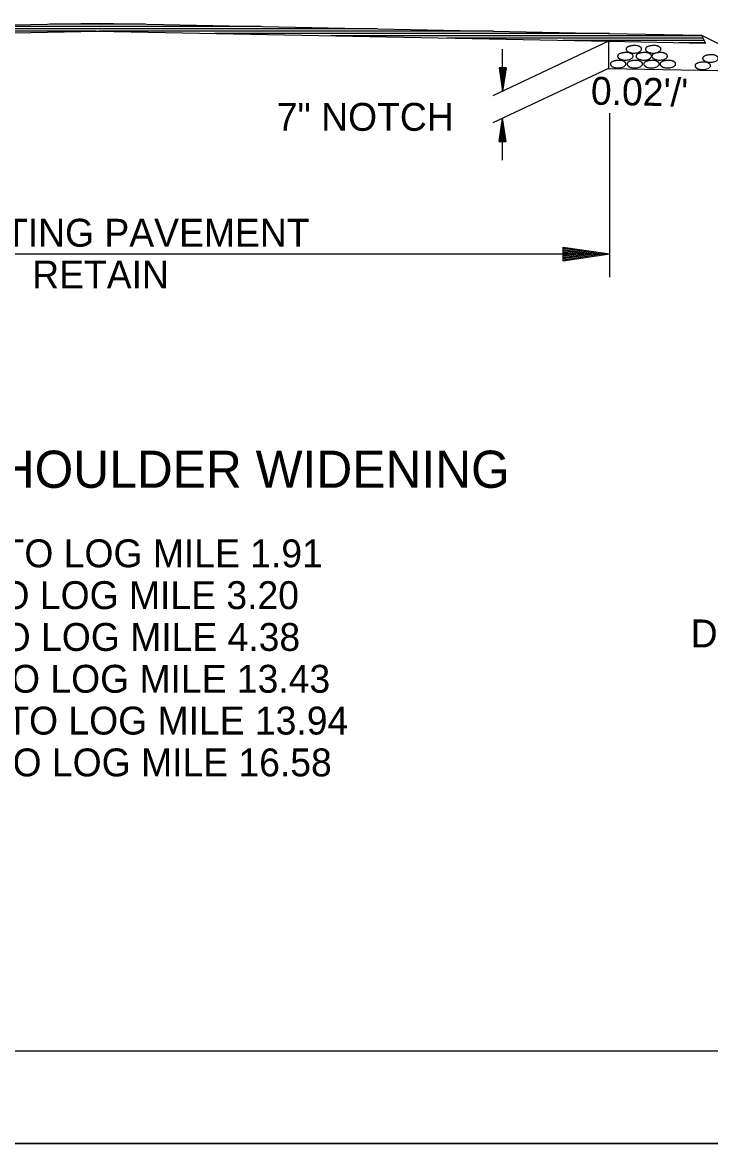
# Model space of a CAD drawing. Extents: x 2263886 to 2266026, y -3122850 to -3121850.
# Drawn here: x 2265231.1 to 2265245.9, y -3122443.82 to -3122419.69 of the extents above; entities that cross this region are included whole.
import ezdxf

# ---------------------------------------------------------------- set-up
doc = ezdxf.new("R2010")
doc.units = 0
for name, color, linetype in [('_CIVIL_CONSTRUCTION', 7, 'Continuous'), ('R_Border Notes', 7, 'Continuous'), ('R_Border Prem', 7, 'Continuous'), ('R_Draft', 7, 'Continuous')]:
    doc.layers.add(name, color=color, linetype=linetype)

msp = doc.modelspace()

# ---------------------------------------------------------------- linework, layer by layer
at = {"layer": '_CIVIL_CONSTRUCTION'}
msp.add_line((2265192.355, -3122443.817), (2265359.022, -3122443.817), dxfattribs=at)
for points in [[(2265192.352, -3122337.151), (2265359.022, -3122337.151), (2265359.022, -3122443.82), (2265192.352, -3122443.82)], [(2265315.516, -3122339.098), (2265315.516, -3122344.038), (2265333.382, -3122344.038), (2265333.382, -3122345.498), (2265344.981, -3122345.498), (2265344.981, -3122357.664), (2265356.646, -3122357.664), (2265356.646, -3122441.828), (2265198.556, -3122441.828), (2265198.556, -3122339.098)]]:
    msp.add_lwpolyline(points, close=True, dxfattribs=at)
at = {"layer": 'R_Border Notes'}
for p, q in [((2265221.714, -3122419.926), (2265232.712, -3122419.706)), ((2265233.733, -3122419.726), (2265231.69, -3122419.726)), ((2265232.712, -3122419.706), (2265243.709, -3122419.926)), ((2265221.717, -3122420.096), (2265232.715, -3122419.876)), ((2265232.692, -3122419.876), (2265224.192, -3122419.876)), ((2265238.732, -3122419.826), (2265226.691, -3122419.826)), ((2265236.232, -3122419.776), (2265229.191, -3122419.776)), ((2265232.708, -3122419.876), (2265243.706, -3122420.096)), ((2265241.231, -3122419.876), (2265232.738, -3122419.876)), ((2265243.731, -3122419.926), (2265235.236, -3122419.926)), ((2265243.709, -3122419.926), (2265245.709, -3122419.966)), ((2265245.709, -3122419.966), (2265245.795, -3122420.137)), ((2265245.709, -3122419.966), (2265254.552, -3122424.387)), ((2265245.714, -3122419.976), (2265237.734, -3122419.976)), ((2265245.739, -3122420.026), (2265240.232, -3122420.026)), ((2265245.764, -3122420.076), (2265242.73, -3122420.076)), ((2265243.706, -3122420.096), (2265245.795, -3122420.137)), ((2265243.706, -3122420.096), (2265243.706, -3122420.679)), ((2265245.789, -3122420.126), (2265245.229, -3122420.126)), ((2265243.706, -3122420.679), (2265247.279, -3122420.75))]:
    msp.add_line(p, q, dxfattribs=at)
at = {"layer": 'R_Border Prem'}
for p, q in [((2265243.706, -3122420.096), (2265241.218, -3122421.268)), ((2265241.431, -3122421.167), (2265241.431, -3122420.267)), ((2265243.706, -3122420.679), (2265241.218, -3122421.851)), ((2265241.356, -3122420.667), (2265241.431, -3122421.167)), ((2265241.506, -3122420.667), (2265241.356, -3122420.667)), ((2265241.369, -3122420.667), (2265241.431, -3122421.084)), ((2265241.381, -3122420.667), (2265241.431, -3122420.998)), ((2265241.394, -3122420.667), (2265241.431, -3122420.915)), ((2265241.407, -3122420.667), (2265241.431, -3122420.83)), ((2265241.419, -3122420.667), (2265241.431, -3122420.746)), ((2265241.506, -3122420.667), (2265241.431, -3122421.167)), ((2265241.455, -3122420.667), (2265241.431, -3122420.83)), ((2265241.481, -3122420.667), (2265241.431, -3122420.998)), ((2265241.494, -3122420.667), (2265241.431, -3122421.084)), ((2265241.468, -3122420.667), (2265241.431, -3122420.915)), ((2265241.443, -3122420.667), (2265241.431, -3122420.746)), ((2265243.734, -3122425.173), (2265243.734, -3122421.644)), ((2265241.356, -3122422.251), (2265241.431, -3122421.751)), ((2265241.369, -3122422.251), (2265241.431, -3122421.834)), ((2265241.506, -3122422.251), (2265241.431, -3122421.751)), ((2265241.431, -3122422.651), (2265241.431, -3122421.751)), ((2265241.494, -3122422.251), (2265241.431, -3122421.834)), ((2265241.381, -3122422.251), (2265241.431, -3122421.92)), ((2265241.394, -3122422.251), (2265241.431, -3122422.003)), ((2265241.407, -3122422.251), (2265241.431, -3122422.088)), ((2265241.481, -3122422.251), (2265241.431, -3122421.92)), ((2265241.468, -3122422.251), (2265241.431, -3122422.003)), ((2265241.456, -3122422.251), (2265241.431, -3122422.088)), ((2265241.356, -3122422.251), (2265241.506, -3122422.251)), ((2265241.419, -3122422.251), (2265241.431, -3122422.172)), ((2265241.443, -3122422.251), (2265241.431, -3122422.172)), ((2265242.734, -3122424.523), (2265243.734, -3122424.673)), ((2265242.734, -3122424.823), (2265242.734, -3122424.523)), ((2265242.734, -3122424.548), (2265243.567, -3122424.673)), ((2265221.734, -3122424.673), (2265243.734, -3122424.673)), ((2265242.734, -3122424.574), (2265243.395, -3122424.673)), ((2265242.734, -3122424.599), (2265243.228, -3122424.673)), ((2265242.734, -3122424.624), (2265243.059, -3122424.673)), ((2265242.734, -3122424.65), (2265242.892, -3122424.673)), ((2265242.734, -3122424.823), (2265243.734, -3122424.673)), ((2265242.734, -3122424.722), (2265243.059, -3122424.673)), ((2265242.734, -3122424.773), (2265243.395, -3122424.673)), ((2265242.734, -3122424.798), (2265243.567, -3122424.673)), ((2265242.734, -3122424.748), (2265243.228, -3122424.673)), ((2265242.734, -3122424.697), (2265242.892, -3122424.673))]:
    msp.add_line(p, q, dxfattribs=at)
for points in [[(2265244.099, -3122420.235), (2265244.092, -3122420.246), (2265244.089, -3122420.256), (2265244.086, -3122420.269), (2265244.088, -3122420.277), (2265244.094, -3122420.29), (2265244.102, -3122420.3), (2265244.116, -3122420.311), (2265244.125, -3122420.319), (2265244.133, -3122420.322), (2265244.15, -3122420.331), (2265244.18, -3122420.34), (2265244.225, -3122420.348), (2265244.271, -3122420.348), (2265244.32, -3122420.341), (2265244.369, -3122420.325), (2265244.397, -3122420.306), (2265244.415, -3122420.286), (2265244.419, -3122420.269), (2265244.419, -3122420.254), (2265244.414, -3122420.238), (2265244.408, -3122420.23), (2265244.399, -3122420.222), (2265244.387, -3122420.215), (2265244.373, -3122420.206), (2265244.362, -3122420.202), (2265244.34, -3122420.194), (2265244.309, -3122420.189), (2265244.266, -3122420.187), (2265244.235, -3122420.189), (2265244.203, -3122420.192), (2265244.186, -3122420.196), (2265244.163, -3122420.201), (2265244.137, -3122420.21), (2265244.122, -3122420.218), (2265244.104, -3122420.231), (2265244.096, -3122420.238)], [(2265244.514, -3122420.235), (2265244.507, -3122420.246), (2265244.504, -3122420.256), (2265244.501, -3122420.269), (2265244.503, -3122420.277), (2265244.509, -3122420.29), (2265244.517, -3122420.3), (2265244.531, -3122420.311), (2265244.54, -3122420.319), (2265244.548, -3122420.322), (2265244.565, -3122420.331), (2265244.595, -3122420.34), (2265244.64, -3122420.348), (2265244.686, -3122420.348), (2265244.735, -3122420.341), (2265244.784, -3122420.325), (2265244.812, -3122420.306), (2265244.83, -3122420.286), (2265244.834, -3122420.269), (2265244.834, -3122420.254), (2265244.829, -3122420.238), (2265244.823, -3122420.23), (2265244.814, -3122420.222), (2265244.802, -3122420.215), (2265244.788, -3122420.206), (2265244.777, -3122420.202), (2265244.755, -3122420.194), (2265244.724, -3122420.189), (2265244.681, -3122420.187), (2265244.65, -3122420.189), (2265244.618, -3122420.192), (2265244.601, -3122420.196), (2265244.578, -3122420.201), (2265244.552, -3122420.21), (2265244.537, -3122420.218), (2265244.519, -3122420.231), (2265244.511, -3122420.238)], [(2265243.917, -3122420.386), (2265243.91, -3122420.397), (2265243.907, -3122420.407), (2265243.904, -3122420.42), (2265243.906, -3122420.428), (2265243.912, -3122420.441), (2265243.92, -3122420.451), (2265243.934, -3122420.462), (2265243.943, -3122420.47), (2265243.951, -3122420.473), (2265243.968, -3122420.482), (2265243.998, -3122420.491), (2265244.043, -3122420.499), (2265244.089, -3122420.499), (2265244.138, -3122420.492), (2265244.187, -3122420.476), (2265244.215, -3122420.457), (2265244.233, -3122420.437), (2265244.237, -3122420.42), (2265244.237, -3122420.405), (2265244.232, -3122420.389), (2265244.226, -3122420.381), (2265244.217, -3122420.373), (2265244.205, -3122420.366), (2265244.191, -3122420.357), (2265244.18, -3122420.353), (2265244.158, -3122420.345), (2265244.127, -3122420.34), (2265244.084, -3122420.338), (2265244.053, -3122420.34), (2265244.021, -3122420.343), (2265244.004, -3122420.347), (2265243.981, -3122420.352), (2265243.955, -3122420.361), (2265243.94, -3122420.369), (2265243.922, -3122420.382), (2265243.914, -3122420.389)], [(2265244.313, -3122420.386), (2265244.306, -3122420.397), (2265244.303, -3122420.407), (2265244.3, -3122420.42), (2265244.302, -3122420.428), (2265244.308, -3122420.441), (2265244.316, -3122420.451), (2265244.33, -3122420.462), (2265244.339, -3122420.47), (2265244.347, -3122420.473), (2265244.364, -3122420.482), (2265244.394, -3122420.491), (2265244.439, -3122420.499), (2265244.485, -3122420.499), (2265244.534, -3122420.492), (2265244.583, -3122420.476), (2265244.611, -3122420.457), (2265244.629, -3122420.437), (2265244.633, -3122420.42), (2265244.633, -3122420.405), (2265244.628, -3122420.389), (2265244.622, -3122420.381), (2265244.613, -3122420.373), (2265244.601, -3122420.366), (2265244.587, -3122420.357), (2265244.576, -3122420.353), (2265244.554, -3122420.345), (2265244.523, -3122420.34), (2265244.48, -3122420.338), (2265244.449, -3122420.34), (2265244.417, -3122420.343), (2265244.4, -3122420.347), (2265244.377, -3122420.352), (2265244.351, -3122420.361), (2265244.336, -3122420.369), (2265244.318, -3122420.382), (2265244.31, -3122420.389)], [(2265244.655, -3122420.386), (2265244.648, -3122420.397), (2265244.645, -3122420.407), (2265244.642, -3122420.42), (2265244.644, -3122420.428), (2265244.65, -3122420.441), (2265244.658, -3122420.451), (2265244.672, -3122420.462), (2265244.681, -3122420.47), (2265244.689, -3122420.473), (2265244.706, -3122420.482), (2265244.736, -3122420.491), (2265244.781, -3122420.499), (2265244.827, -3122420.499), (2265244.876, -3122420.492), (2265244.925, -3122420.476), (2265244.953, -3122420.457), (2265244.971, -3122420.437), (2265244.975, -3122420.42), (2265244.975, -3122420.405), (2265244.97, -3122420.389), (2265244.964, -3122420.381), (2265244.955, -3122420.373), (2265244.943, -3122420.366), (2265244.929, -3122420.357), (2265244.918, -3122420.353), (2265244.896, -3122420.345), (2265244.865, -3122420.34), (2265244.822, -3122420.338), (2265244.791, -3122420.34), (2265244.759, -3122420.343), (2265244.742, -3122420.347), (2265244.719, -3122420.352), (2265244.693, -3122420.361), (2265244.678, -3122420.369), (2265244.66, -3122420.382), (2265244.652, -3122420.389)], [(2265245.747, -3122420.434), (2265245.74, -3122420.445), (2265245.737, -3122420.455), (2265245.734, -3122420.468), (2265245.736, -3122420.476), (2265245.742, -3122420.489), (2265245.75, -3122420.499), (2265245.764, -3122420.51), (2265245.773, -3122420.518), (2265245.781, -3122420.521), (2265245.798, -3122420.53), (2265245.828, -3122420.539), (2265245.873, -3122420.547), (2265245.919, -3122420.547), (2265245.968, -3122420.54), (2265246.017, -3122420.524), (2265246.045, -3122420.505), (2265246.063, -3122420.485), (2265246.067, -3122420.468), (2265246.067, -3122420.453), (2265246.062, -3122420.437), (2265246.056, -3122420.429), (2265246.047, -3122420.421), (2265246.035, -3122420.414), (2265246.021, -3122420.405), (2265246.01, -3122420.401), (2265245.988, -3122420.393), (2265245.957, -3122420.388), (2265245.914, -3122420.386), (2265245.883, -3122420.388), (2265245.851, -3122420.391), (2265245.834, -3122420.395), (2265245.811, -3122420.4), (2265245.785, -3122420.409), (2265245.77, -3122420.417), (2265245.752, -3122420.43), (2265245.744, -3122420.437)], [(2265243.762, -3122420.555), (2265243.755, -3122420.566), (2265243.752, -3122420.576), (2265243.749, -3122420.589), (2265243.751, -3122420.597), (2265243.757, -3122420.61), (2265243.765, -3122420.62), (2265243.779, -3122420.631), (2265243.788, -3122420.639), (2265243.796, -3122420.642), (2265243.813, -3122420.651), (2265243.843, -3122420.66), (2265243.888, -3122420.668), (2265243.934, -3122420.668), (2265243.983, -3122420.661), (2265244.032, -3122420.645), (2265244.06, -3122420.626), (2265244.078, -3122420.606), (2265244.082, -3122420.589), (2265244.082, -3122420.574), (2265244.077, -3122420.558), (2265244.071, -3122420.55), (2265244.062, -3122420.542), (2265244.05, -3122420.535), (2265244.036, -3122420.526), (2265244.025, -3122420.522), (2265244.003, -3122420.514), (2265243.972, -3122420.509), (2265243.929, -3122420.507), (2265243.898, -3122420.509), (2265243.866, -3122420.512), (2265243.849, -3122420.516), (2265243.826, -3122420.521), (2265243.8, -3122420.53), (2265243.785, -3122420.538), (2265243.767, -3122420.551), (2265243.759, -3122420.558)], [(2265244.12, -3122420.555), (2265244.113, -3122420.566), (2265244.11, -3122420.576), (2265244.107, -3122420.589), (2265244.109, -3122420.597), (2265244.115, -3122420.61), (2265244.123, -3122420.62), (2265244.137, -3122420.631), (2265244.146, -3122420.639), (2265244.154, -3122420.642), (2265244.171, -3122420.651), (2265244.201, -3122420.66), (2265244.246, -3122420.668), (2265244.292, -3122420.668), (2265244.341, -3122420.661), (2265244.39, -3122420.645), (2265244.418, -3122420.626), (2265244.436, -3122420.606), (2265244.44, -3122420.589), (2265244.44, -3122420.574), (2265244.435, -3122420.558), (2265244.429, -3122420.55), (2265244.42, -3122420.542), (2265244.408, -3122420.535), (2265244.394, -3122420.526), (2265244.383, -3122420.522), (2265244.361, -3122420.514), (2265244.33, -3122420.509), (2265244.287, -3122420.507), (2265244.256, -3122420.509), (2265244.224, -3122420.512), (2265244.207, -3122420.516), (2265244.184, -3122420.521), (2265244.158, -3122420.53), (2265244.143, -3122420.538), (2265244.125, -3122420.551), (2265244.117, -3122420.558)], [(2265244.478, -3122420.555), (2265244.471, -3122420.566), (2265244.468, -3122420.576), (2265244.465, -3122420.589), (2265244.467, -3122420.597), (2265244.473, -3122420.61), (2265244.481, -3122420.62), (2265244.495, -3122420.631), (2265244.504, -3122420.639), (2265244.512, -3122420.642), (2265244.529, -3122420.651), (2265244.559, -3122420.66), (2265244.604, -3122420.668), (2265244.65, -3122420.668), (2265244.699, -3122420.661), (2265244.748, -3122420.645), (2265244.776, -3122420.626), (2265244.794, -3122420.606), (2265244.798, -3122420.589), (2265244.798, -3122420.574), (2265244.793, -3122420.558), (2265244.787, -3122420.55), (2265244.778, -3122420.542), (2265244.766, -3122420.535), (2265244.752, -3122420.526), (2265244.741, -3122420.522), (2265244.719, -3122420.514), (2265244.688, -3122420.509), (2265244.645, -3122420.507), (2265244.614, -3122420.509), (2265244.582, -3122420.512), (2265244.565, -3122420.516), (2265244.542, -3122420.521), (2265244.516, -3122420.53), (2265244.501, -3122420.538), (2265244.483, -3122420.551), (2265244.475, -3122420.558)], [(2265244.831, -3122420.555), (2265244.824, -3122420.566), (2265244.821, -3122420.576), (2265244.818, -3122420.589), (2265244.82, -3122420.597), (2265244.826, -3122420.61), (2265244.834, -3122420.62), (2265244.848, -3122420.631), (2265244.857, -3122420.639), (2265244.865, -3122420.642), (2265244.882, -3122420.651), (2265244.912, -3122420.66), (2265244.957, -3122420.668), (2265245.003, -3122420.668), (2265245.052, -3122420.661), (2265245.101, -3122420.645), (2265245.129, -3122420.626), (2265245.147, -3122420.606), (2265245.151, -3122420.589), (2265245.151, -3122420.574), (2265245.146, -3122420.558), (2265245.14, -3122420.55), (2265245.131, -3122420.542), (2265245.119, -3122420.535), (2265245.105, -3122420.526), (2265245.094, -3122420.522), (2265245.072, -3122420.514), (2265245.041, -3122420.509), (2265244.998, -3122420.507), (2265244.967, -3122420.509), (2265244.935, -3122420.512), (2265244.918, -3122420.516), (2265244.895, -3122420.521), (2265244.869, -3122420.53), (2265244.854, -3122420.538), (2265244.836, -3122420.551), (2265244.828, -3122420.558)], [(2265245.583, -3122420.592), (2265245.576, -3122420.603), (2265245.573, -3122420.613), (2265245.57, -3122420.626), (2265245.572, -3122420.634), (2265245.578, -3122420.647), (2265245.586, -3122420.657), (2265245.6, -3122420.668), (2265245.609, -3122420.676), (2265245.617, -3122420.679), (2265245.634, -3122420.688), (2265245.664, -3122420.697), (2265245.709, -3122420.705), (2265245.755, -3122420.705), (2265245.804, -3122420.698), (2265245.853, -3122420.682), (2265245.881, -3122420.663), (2265245.899, -3122420.643), (2265245.903, -3122420.626), (2265245.903, -3122420.611), (2265245.898, -3122420.595), (2265245.892, -3122420.587), (2265245.883, -3122420.579), (2265245.871, -3122420.572), (2265245.857, -3122420.563), (2265245.846, -3122420.559), (2265245.824, -3122420.551), (2265245.793, -3122420.546), (2265245.75, -3122420.544), (2265245.719, -3122420.546), (2265245.687, -3122420.549), (2265245.67, -3122420.553), (2265245.647, -3122420.558), (2265245.621, -3122420.567), (2265245.606, -3122420.575), (2265245.588, -3122420.588), (2265245.58, -3122420.595)]]:
    msp.add_spline(points, degree=3, dxfattribs=at)
at = {"layer": 'R_Draft'}
msp.add_line((2265356.646, -3122441.828), (2265198.556, -3122441.828), dxfattribs=at)

# ---------------------------------------------------------------- texts
at = {"layer": 'R_Border Prem'}
for s, rotation, p in [("0.02'/'", 358.8542, (2265243.325, -3122421.458)), ('22\'-0" EXISTING PAVEMENT', 360, (2265226.628, -3122424.516)), ('RETAIN', 360, (2265231.309, -3122425.416))]:
    msp.add_text(s, height=0.6, rotation=rotation, dxfattribs=at).set_placement(p)
for s, height, p in [('7" NOTCH', 0.6, (2265236.572, -3122422.022)), ('HWY. 5 SEC. 18 SHOULDER WIDENING', 0.8, (2265221.611, -3122429.706)), ('LOG MILE 0.13 TO LOG MILE 1.91', 0.6, (2265224.853, -3122431.416)), ('LOG MILE 2.34 TO LOG MILE 3.20', 0.6, (2265224.34, -3122432.316)), ('LOG MILE 3.89 TO LOG MILE 4.38', 0.6, (2265224.366, -3122433.216)), ('DIRECTED BY THE ENGINEER.', 0.6, (2265245.476, -3122433.14)), ('LOG MILE 12.40 TO LOG MILE 13.43', 0.6, (2265224.12, -3122434.116)), ('LOG MILE 13.71 TO LOG MILE 13.94', 0.6, (2265224.508, -3122435.016)), ('LOG MILE 13.95 TO LOG MILE 16.58', 0.6, (2265224.153, -3122435.916))]:
    msp.add_text(s, height=height, dxfattribs=at).set_placement(p)

doc.saveas('drawing.dxf')
